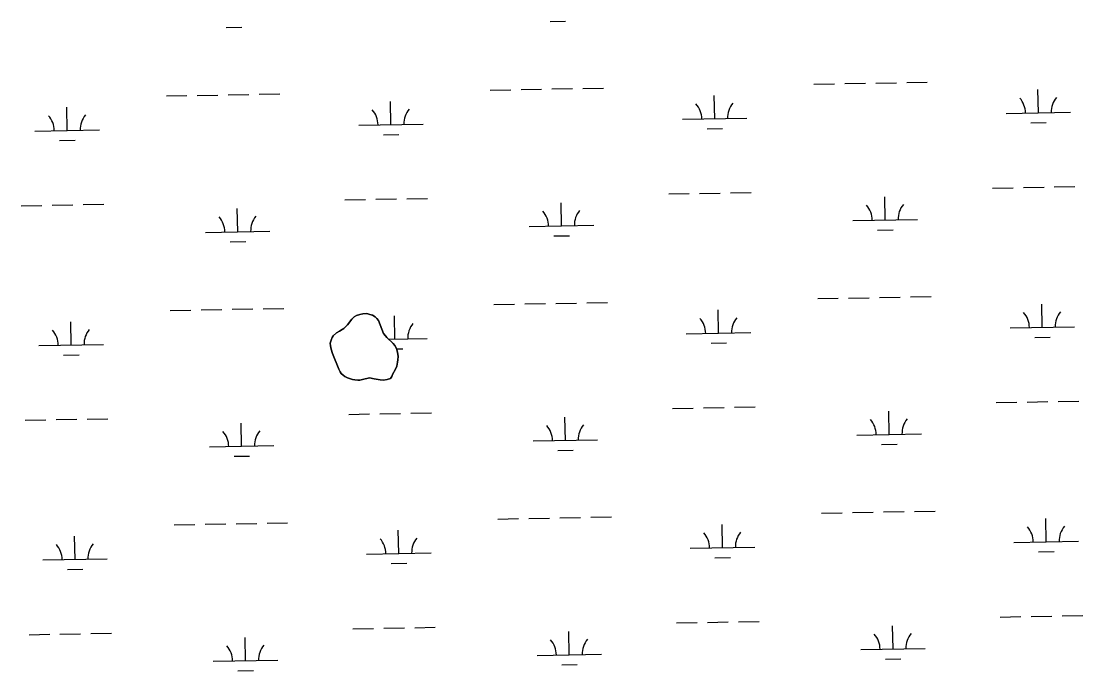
# Model space of a CAD drawing. Extents: x 3957609 to 3995875, y 234277 to 260273.
# Drawn here: x 3981022 to 3982668, y 243723 to 244730 of the extents above; entities that cross this region are included whole.
import ezdxf

# ---------------------------------------------------------------- set-up
doc = ezdxf.new("R2010")
doc.units = 0
doc.layers.add('V-TOPO-SHOR', color=7, linetype='Continuous')
doc.layers.add('V-WETL-SWMP', color=7, linetype='Continuous')

msp = doc.modelspace()

# ---------------------------------------------------------------- linework, layer by layer
at = {"layer": 'V-TOPO-SHOR'}
msp.add_lwpolyline([(3981562.028, 244177.018), (3981551.186, 244174.195), (3981547.253, 244173.468), (3981544.069, 244173.268), (3981539.186, 244173.712), (3981535.684, 244174.363), (3981527.838, 244176.944), (3981524.023, 244178.765), (3981521.166, 244180.901), (3981518.416, 244183.672), (3981516.621, 244186.227), (3981514.408, 244190.377), (3981504.739, 244214.412), (3981502.748, 244221.215), (3981501.708, 244226.424), (3981501.407, 244230.565), (3981502.488, 244235.445), (3981504.202, 244239.367), (3981505.806, 244241.908), (3981510.922, 244246.666), (3981515.815, 244249.087), (3981519.648, 244251.62), (3981522.204, 244253.521), (3981524.547, 244255.634), (3981527.855, 244259.126), (3981534.578, 244267.699), (3981538.312, 244271.717), (3981541.82, 244273.403), (3981547.243, 244275.08), (3981551.601, 244276.122), (3981557.76, 244276.415), (3981562.851, 244275.334), (3981566.564, 244274.046), (3981571.119, 244271.584), (3981573.552, 244269.133), (3981575.979, 244265.618), (3981583.968, 244245.626), (3981586.923, 244241.896), (3981589.039, 244239.658), (3981598.982, 244230.167), (3981601.515, 244227.079), (3981603.834, 244222.397), (3981605.091, 244218.569), (3981606.027, 244213.683), (3981606.543, 244209.857), (3981606.203, 244204.975), (3981605.765, 244201.26), (3981604.571, 244195.001), (3981602.322, 244190.127), (3981597.935, 244181.861), (3981596.647, 244178.683), (3981594.513, 244175.93), (3981589.409, 244174.04), (3981583.886, 244173.319), (3981578.895, 244173.55), (3981572.636, 244174.744), (3981569.239, 244175.076), (3981562.028, 244177.018)], dxfattribs=at)
at = {"layer": 'V-WETL-SWMP'}
for p, q in [((3981841.942, 244729.508), (3981865.938, 244729.945)), ((3981340.117, 244720.384), (3981364.113, 244720.82)), ((3982250.841, 244632.286), (3982282.836, 244632.868)), ((3982298.833, 244633.159), (3982330.828, 244633.741)), ((3982346.825, 244634.031), (3982378.82, 244634.613)), ((3982394.818, 244634.904), (3982426.812, 244635.486)), ((3981247.191, 244614.037), (3981279.186, 244614.619)), ((3981295.183, 244614.909), (3981327.178, 244615.491)), ((3981343.175, 244615.782), (3981375.17, 244616.364)), ((3981391.167, 244616.655), (3981423.162, 244617.236)), ((3981749.016, 244623.161), (3981781.011, 244623.743)), ((3981797.008, 244624.034), (3981829.003, 244624.616)), ((3981845, 244624.907), (3981876.995, 244625.489)), ((3981892.992, 244625.779), (3981924.987, 244626.361)), ((3982097.197, 244578.742), (3982096.543, 244614.736)), ((3982599.022, 244587.867), (3982598.368, 244623.861)), ((3981093.547, 244560.493), (3981092.893, 244596.487)), ((3981595.372, 244569.617), (3981594.718, 244605.611)), ((3982047.206, 244577.833), (3982147.189, 244579.651)), ((3982549.031, 244586.958), (3982649.014, 244588.776)), ((3981545.381, 244568.708), (3981645.364, 244570.526)), ((3982085.48, 244563.095), (3982109.476, 244563.532)), ((3982587.305, 244572.22), (3982611.301, 244572.657)), ((3981043.556, 244559.584), (3981143.539, 244561.402)), ((3981081.83, 244544.846), (3981105.826, 244545.282)), ((3981583.655, 244553.971), (3981607.651, 244554.407)), ((3982073.892, 244462.867), (3982105.887, 244463.449)), ((3982121.884, 244463.74), (3982153.879, 244464.322)), ((3982527.725, 244471.119), (3982559.72, 244471.701)), ((3982575.717, 244471.992), (3982607.712, 244472.574)), ((3982623.709, 244472.865), (3982655.704, 244473.446)), ((3981524.075, 244452.87), (3981556.07, 244453.452)), ((3981572.067, 244453.743), (3981604.062, 244454.324)), ((3981620.059, 244454.615), (3981652.054, 244455.197)), ((3981859.708, 244412.535), (3981859.053, 244448.529)), ((3982025.9, 244461.995), (3982057.895, 244462.576)), ((3982361.533, 244421.66), (3982360.878, 244457.654)), ((3981022.25, 244443.745), (3981054.245, 244444.327)), ((3981070.242, 244444.618), (3981102.237, 244445.2)), ((3981118.234, 244445.49), (3981150.229, 244446.072)), ((3981357.883, 244403.41), (3981357.228, 244439.404)), ((3982311.541, 244420.751), (3982411.525, 244422.569)), ((3981307.891, 244402.501), (3981407.874, 244404.319)), ((3981809.716, 244411.626), (3981909.699, 244413.444)), ((3981847.99, 244396.888), (3981871.986, 244397.325)), ((3982349.815, 244406.013), (3982373.811, 244406.449)), ((3981346.165, 244387.764), (3981370.161, 244388.2)), ((3982256.889, 244299.666), (3982288.884, 244300.248)), ((3982304.881, 244300.539), (3982336.876, 244301.121)), ((3982352.873, 244301.411), (3982384.868, 244301.993)), ((3982400.866, 244302.284), (3982432.86, 244302.866)), ((3981253.239, 244281.417), (3981285.234, 244281.998)), ((3981301.231, 244282.289), (3981333.226, 244282.871)), ((3981349.223, 244283.162), (3981381.218, 244283.744)), ((3981397.215, 244284.035), (3981429.21, 244284.616)), ((3981755.064, 244290.541), (3981787.059, 244291.123)), ((3981803.056, 244291.414), (3981835.051, 244291.996)), ((3981851.048, 244292.287), (3981883.043, 244292.868)), ((3981899.041, 244293.159), (3981931.035, 244293.741)), ((3982103.245, 244246.122), (3982102.591, 244282.116)), ((3982605.07, 244255.247), (3982604.416, 244291.241)), ((3981601.42, 244236.997), (3981600.766, 244272.991)), ((3981099.595, 244227.873), (3981098.941, 244263.867)), ((3982555.079, 244254.338), (3982655.062, 244256.156)), ((3981592.006, 244236.826), (3981651.412, 244237.906)), ((3982053.254, 244245.213), (3982153.237, 244247.031)), ((3982593.353, 244239.6), (3982617.349, 244240.037)), ((3981049.604, 244226.964), (3981149.587, 244228.782)), ((3981604.091, 244221.612), (3981613.699, 244221.787)), ((3982091.528, 244230.475), (3982115.524, 244230.912)), ((3981087.878, 244212.226), (3981111.874, 244212.662)), ((3982533.773, 244138.499), (3982565.768, 244139.081)), ((3982581.765, 244139.372), (3982613.76, 244139.954)), ((3982629.757, 244140.245), (3982661.752, 244140.826)), ((3981530.123, 244120.25), (3981562.118, 244120.832)), ((3981578.115, 244121.122), (3981610.11, 244121.704)), ((3981626.107, 244121.995), (3981658.102, 244122.577)), ((3982031.948, 244129.375), (3982063.943, 244129.956)), ((3982079.94, 244130.247), (3982111.935, 244130.829)), ((3982127.932, 244131.12), (3982159.927, 244131.702)), ((3982367.581, 244089.04), (3982366.926, 244125.034)), ((3981028.298, 244111.125), (3981060.293, 244111.707)), ((3981076.29, 244111.998), (3981108.285, 244112.58)), ((3981124.282, 244112.87), (3981156.277, 244113.452)), ((3981363.931, 244070.79), (3981363.276, 244106.784)), ((3981865.756, 244079.915), (3981865.101, 244115.909)), ((3982317.589, 244088.131), (3982417.573, 244089.949)), ((3981313.939, 244069.881), (3981413.923, 244071.699)), ((3981815.764, 244079.006), (3981915.748, 244080.824)), ((3982355.863, 244073.393), (3982379.859, 244073.829)), ((3981352.213, 244055.144), (3981376.209, 244055.58)), ((3981854.038, 244064.268), (3981878.034, 244064.705)), ((3982358.922, 243968.791), (3982390.916, 243969.373)), ((3982406.914, 243969.664), (3982438.908, 243970.246)), ((3981761.112, 243957.921), (3981793.107, 243958.503)), ((3981809.104, 243958.794), (3981841.099, 243959.376)), ((3981857.097, 243959.667), (3981889.091, 243960.248)), ((3981905.089, 243960.539), (3981937.083, 243961.121)), ((3982262.937, 243967.046), (3982294.932, 243967.628)), ((3982310.929, 243967.919), (3982342.924, 243968.501)), ((3982611.119, 243922.627), (3982610.464, 243958.621)), ((3981259.287, 243948.797), (3981291.282, 243949.378)), ((3981307.279, 243949.669), (3981339.274, 243950.251)), ((3981355.271, 243950.542), (3981387.266, 243951.124)), ((3981403.264, 243951.415), (3981435.258, 243951.996)), ((3981607.468, 243904.377), (3981606.814, 243940.371)), ((3982109.293, 243913.502), (3982108.639, 243949.496)), ((3981105.643, 243895.253), (3981104.989, 243931.247)), ((3982561.127, 243921.718), (3982661.11, 243923.536)), ((3981557.477, 243903.468), (3981657.46, 243905.286)), ((3982059.302, 243912.593), (3982159.285, 243914.411)), ((3982599.401, 243906.98), (3982623.397, 243907.416)), ((3981055.652, 243894.344), (3981155.635, 243896.162)), ((3981595.751, 243888.731), (3981619.747, 243889.167)), ((3982097.576, 243897.855), (3982121.572, 243898.292)), ((3981093.926, 243879.606), (3981117.922, 243880.042)), ((3982539.821, 243805.879), (3982571.816, 243806.461)), ((3982587.813, 243806.752), (3982619.808, 243807.334)), ((3982635.805, 243807.625), (3982667.8, 243808.206)), ((3981584.163, 243788.502), (3981616.158, 243789.084)), ((3981632.155, 243789.375), (3981664.15, 243789.957)), ((3982037.996, 243796.755), (3982069.991, 243797.336)), ((3982085.988, 243797.627), (3982117.983, 243798.209)), ((3982133.98, 243798.5), (3982165.975, 243799.082)), ((3982373.629, 243756.42), (3982372.974, 243792.414)), ((3981034.346, 243778.505), (3981066.341, 243779.087)), ((3981082.338, 243779.378), (3981114.333, 243779.96)), ((3981130.33, 243780.25), (3981162.325, 243780.832)), ((3981369.979, 243738.17), (3981369.324, 243774.164)), ((3981536.171, 243787.63), (3981568.166, 243788.212)), ((3981871.804, 243747.295), (3981871.149, 243783.289)), ((3982323.637, 243755.511), (3982423.621, 243757.329)), ((3981319.987, 243737.261), (3981419.971, 243739.079)), ((3981821.812, 243746.386), (3981921.796, 243748.204)), ((3982361.911, 243740.773), (3982385.907, 243741.209)), ((3981358.261, 243722.524), (3981382.257, 243722.96)), ((3981860.086, 243731.648), (3981884.082, 243732.085))]:
    msp.add_line(p, q, dxfattribs=at)
msp.add_lwpolyline([(3981562.027, 244177.018), (3981569.239, 244175.077), (3981572.636, 244174.745), (3981578.895, 244173.551), (3981583.885, 244173.319), (3981589.409, 244174.039), (3981594.513, 244175.93), (3981596.648, 244178.682), (3981597.935, 244181.862), (3981602.322, 244190.126), (3981604.571, 244195.001), (3981605.765, 244201.26), (3981606.204, 244204.975), (3981606.543, 244209.857), (3981606.027, 244213.682), (3981605.092, 244218.57), (3981603.833, 244222.397), (3981601.516, 244227.078), (3981598.981, 244230.168), (3981589.039, 244239.658), (3981586.924, 244241.896), (3981583.967, 244245.625), (3981575.979, 244265.618), (3981573.551, 244269.132), (3981571.119, 244271.584), (3981566.563, 244274.045), (3981562.852, 244275.334), (3981557.76, 244276.416), (3981551.601, 244276.123), (3981547.243, 244275.079), (3981541.821, 244273.402), (3981538.311, 244271.718), (3981534.578, 244267.698), (3981527.854, 244259.125), (3981524.548, 244255.635), (3981522.204, 244253.521), (3981519.648, 244251.62), (3981515.815, 244249.087), (3981510.921, 244246.665), (3981505.805, 244241.908), (3981504.202, 244239.366), (3981502.488, 244235.445), (3981501.406, 244230.565), (3981501.708, 244226.423), (3981502.748, 244221.216), (3981504.738, 244214.413), (3981514.408, 244190.377), (3981516.621, 244186.227), (3981518.416, 244183.672), (3981521.165, 244180.9), (3981524.023, 244178.765), (3981527.838, 244176.944), (3981535.685, 244174.364), (3981539.186, 244173.713), (3981544.068, 244173.268), (3981547.254, 244173.468), (3981551.186, 244174.195)], close=True, dxfattribs=at)
for centre, start, end in [((3982654.248, 244589.346), 140.269876, 181.813534), ((3982041.955, 244578.212), 0.269879, 41.813537), ((3982152.423, 244580.221), 140.269876, 181.813534), ((3982543.78, 244587.337), 0.269879, 41.813537), ((3981038.305, 244559.963), 0.269879, 41.813537), ((3981148.772, 244561.972), 140.269876, 181.813534), ((3981540.13, 244569.088), 0.269879, 41.813537), ((3981650.597, 244571.096), 140.269876, 181.813534), ((3981804.465, 244412.005), 0.269879, 41.813537), ((3981914.933, 244414.014), 140.269876, 181.813534), ((3982306.29, 244421.13), 0.269879, 41.813537), ((3982416.758, 244423.139), 140.269876, 181.813534), ((3981302.64, 244402.881), 0.269879, 41.813537), ((3981413.108, 244404.889), 140.269876, 181.813534), ((3982048.003, 244245.592), 0.269879, 41.813537), ((3982158.471, 244247.601), 140.269876, 181.813534), ((3982549.828, 244254.717), 0.269879, 41.813537), ((3982660.296, 244256.726), 140.269876, 181.813534), ((3981044.353, 244227.343), 0.269879, 41.813537), ((3981154.82, 244229.352), 140.269876, 181.813534), ((3981656.646, 244238.476), 140.269876, 181.813534), ((3981810.513, 244079.385), 0.269879, 41.813537), ((3981920.981, 244081.394), 140.269876, 181.813534), ((3982312.338, 244088.51), 0.269879, 41.813537), ((3982422.806, 244090.519), 140.269876, 181.813534), ((3981308.688, 244070.261), 0.269879, 41.813537), ((3981419.156, 244072.269), 140.269876, 181.813534), ((3982054.051, 243912.972), 0.269879, 41.813537), ((3982164.519, 243914.981), 140.269876, 181.813534), ((3982555.876, 243922.097), 0.269879, 41.813537), ((3982666.344, 243924.106), 140.269876, 181.813534), ((3981552.226, 243903.848), 0.269879, 41.813537), ((3981662.694, 243905.856), 140.269876, 181.813534), ((3981050.401, 243894.723), 0.269879, 41.813537), ((3981160.869, 243896.732), 140.269876, 181.813534), ((3982318.386, 243755.89), 0.269879, 41.813537), ((3982428.854, 243757.899), 140.269876, 181.813534), ((3981314.736, 243737.641), 0.269879, 41.813537), ((3981425.204, 243739.649), 140.269876, 181.813534), ((3981816.561, 243746.765), 0.269879, 41.813537), ((3981927.029, 243748.774), 140.269876, 181.813534)]:
    msp.add_arc(centre, 35.246, start, end, dxfattribs=at)

doc.saveas('drawing.dxf')
